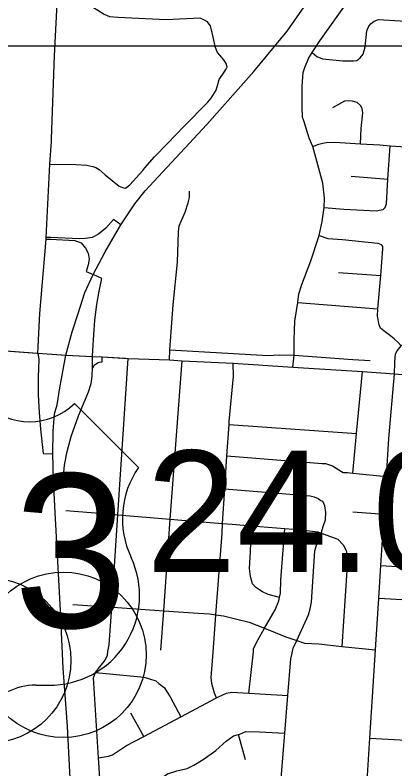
# Model space of a CAD drawing. Extents: x 1659811 to 1934326, y 644115 to 934867.
# Drawn here: x 1828662 to 1832098, y 747522 to 754351 of the extents above; entities that cross this region are included whole.
import ezdxf

# ---------------------------------------------------------------- set-up
doc = ezdxf.new("R2010")
doc.units = 0
for name, color, linetype in [('Default', 7, 'Continuous'), ('GM_X_City_Street', 7, 'Continuous'), ('GM_X_Interchange_Ramps', 7, 'Continuous'), ('GM_X_Interstate_Route', 7, 'Continuous'), ('GM_X_Township', 7, 'Continuous'), ('GM_X_US_Shield', 7, 'Continuous'), ('SH_Text', 7, 'Continuous')]:
    doc.layers.add(name, color=color, linetype=linetype)

msp = doc.modelspace()

# ---------------------------------------------------------------- linework, layer by layer
at = {"layer": 'Default'}
for centre in [(1829097.9, 748555.3), (1828416.6, 748503.7)]:
    msp.add_circle(centre, 750, dxfattribs=at)
at = {"layer": 'GM_X_City_Street'}
for points in [[(1828991, 753230.6), (1829017.2, 753982.4), (1829042.1, 754456.4), (1829085.5, 755280.6), (1829089.1, 755347.7), (1829108.1, 756017.6), (1829218.7, 758176.7), (1829219.6, 758194.8), (1829223.8, 759666), (1829249.6, 760899.1)], [(1831355.1, 753160.2), (1831323.2, 753234.5), (1831277.6, 753385.1), (1831261.7, 753427.2), (1831258, 753513.5), (1831258.6, 753706), (1831267, 753830.3), (1831283.2, 753876.3), (1831315.6, 753958.4), (1831349.7, 754011), (1831418.3, 754116.4), (1831682.1, 754490.4), (1831750.5, 754556.3), (1831804.7, 754588.2), (1831840.9, 754604.1), (1831893.1, 754619.9)], [(1829042.1, 754456.4), (1829258.2, 754439.1), (1829336.4, 754430.8), (1829370.4, 754420.6), (1829410.4, 754396.4), (1829468.5, 754358.1), (1829516.5, 754337.9), (1829590.7, 754331.6), (1830029.6, 754310), (1830332.4, 754326.9), (1830372.5, 754308.7), (1830400.4, 754292.6)], [(1830578, 753875.8), (1830579.5, 753878.9), (1830575.6, 753907), (1830549.7, 753947.1), (1830515.7, 753987.4), (1830493.8, 754013.5), (1830483.8, 754033.6), (1830471.9, 754067.8), (1830458.1, 754140), (1830436.3, 754230.3), (1830428.4, 754254.4), (1830400.4, 754292.6)], [(1831349.7, 754011), (1831391.8, 753976.1), (1831443.8, 753955.9), (1831626.2, 753937.2), (1831722.5, 753936.8), (1831752.5, 753940.7), (1831784.7, 753962.7), (1831810.8, 753996.7), (1831829.1, 754062.8), (1831843.6, 754207.1), (1831861.8, 754251.1), (1831881.9, 754275.1), (1831910.1, 754295), (1831950.2, 754310.9), (1832146.8, 754299.8), (1832365.1, 754287.4), (1833156.8, 754238.4), (1833468.8, 754217.5)], [(1829836.1, 752966.2), (1829923.3, 753067.2), (1830040, 753189.1), (1830188.9, 753340.9), (1830406.1, 753560.7), (1830436.3, 753598.7), (1830480.6, 753670.7), (1830494.8, 753720.8), (1830509, 753766.9), (1830559.4, 753842.8), (1830569.5, 753858.9), (1830574.5, 753868.9), (1830578, 753875.8)], [(1831788.2, 753184.9), (1831792.6, 753325), (1831807.1, 753465.4), (1831801.2, 753503.4), (1831787.3, 753531.6), (1831757.3, 753559.8), (1831713.2, 753572), (1831683.2, 753574.1), (1831641.1, 753570.2), (1831532.6, 753510.5)], [(1828868.4, 751288.4), (1828884.4, 751646.5), (1828941.9, 752322.1), (1828943.1, 752337.3), (1828977.7, 753000.1), (1828990.2, 753207.1), (1828991, 753230.6)], [(1831173.6, 751161.7), (1831185.9, 751270.2), (1831186.9, 751410.3), (1831193.5, 751578.7), (1831219.6, 751747.8), (1831220.1, 751751.1), (1831228.4, 751825.3), (1831254.7, 751911.4), (1831337.6, 752123.6), (1831412.3, 752355.2), (1831439, 752480.2), (1831458.1, 752608.6), (1831461.8, 752692.6), (1831446.2, 752829), (1831355.1, 753160.2)], [(1831355.1, 753160.2), (1831409.2, 753180.1), (1831445.4, 753190), (1831475.4, 753195.9), (1831553.7, 753199.6), (1831788.2, 753184.9), (1831960.5, 753174.1), (1832055, 753167.5), (1832347, 753147.1), (1832618.3, 753128.1), (1833173.1, 753089.4), (1833597.4, 753054.5), (1833760.4, 753041.1), (1833948.8, 753022.4), (1834057, 753015.9), (1834171.3, 753009.5), (1834275.2, 753013.5), (1834313.6, 753015), (1834468, 753024.5), (1834528.2, 753034.3), (1834584.3, 753030.1), (1834648.3, 753012.4)], [(1831990.7, 752588.4), (1832010.8, 752608.4), (1832020.9, 752642.5), (1832035.3, 752864.6), (1832055, 753167.5)], [(1828977.7, 753000.1), (1829210.5, 752996.1), (1829309.8, 752991.3), (1829364.7, 752979), (1829392.4, 752969.3), (1829422.4, 752953.1), (1829478.4, 752904.8), (1829602.4, 752802.1), (1829632.4, 752787.9), (1829656.4, 752783.8)], [(1829656.4, 752783.8), (1829674.1, 752791.2), (1829698.8, 752812.6), (1829816.3, 752943.3), (1829836.1, 752966.2)], [(1831701, 752890.3), (1832035.3, 752864.6)], [(1830058.7, 751227.1), (1830062.8, 751317.6), (1830093.4, 751727.1), (1830132.7, 752112), (1830139.6, 752388.7), (1830147.8, 752440.8), (1830166, 752488.8), (1830200.4, 752566.9), (1830226.7, 752649), (1830240.9, 752699.1), (1830239.1, 752757.3)], [(1831458.1, 752608.6), (1831635.9, 752593.7), (1831932.5, 752578.6), (1831956.6, 752582.5), (1831990.7, 752588.4)], [(1831412.3, 752355.2), (1831490.7, 752327.6), (1831624.9, 752317.1), (1831943.6, 752285.8), (1831973, 752274.1), (1831983.6, 752263.6)], [(1832093.3, 751101), (1832096.7, 751203.1), (1832103.8, 751281.1), (1832118, 751309.5), (1832154, 751355.7), (1832217.2, 751415.9), (1832326.3, 751447), (1832415.8, 751493.9), (1832497.1, 751580.3), (1832543.4, 751664.1), (1832557.6, 751742.1), (1832563.6, 751832.4), (1832586, 752018.7), (1832586, 752125.1), (1832579, 752238.6), (1832607.3, 752281.1), (1832652.8, 752317.5)], [(1832154, 751355.7), (1832125.1, 751386.9), (1832091.1, 751419.1), (1832047.1, 751453.3), (1831997.1, 751491.6), (1831967.1, 751515.8), (1831955.2, 751543.9), (1831939.4, 751624.2), (1831944.7, 751688.7), (1831969.6, 751991), (1831989.5, 752233.5), (1831989.4, 752253.2), (1831983.6, 752263.6)], [(1831587.9, 752020.4), (1831969.6, 751991)], [(1831219.6, 751747.8), (1831944.7, 751688.7)], [(1828245.2, 751332.1), (1828858.9, 751289.1)], [(1830062.8, 751317.6), (1830952.8, 751266.1), (1831052.2, 751273.6), (1831185.9, 751270.2), (1831716.5, 751231.8), (1831873.6, 751222.6)], [(1828858.9, 751289.1), (1828868.4, 751288.4), (1829082, 751273.1)], [(1829082, 751273.1), (1829121.8, 751270.3), (1829361.2, 751257.8), (1829448.9, 751255), (1829660, 751242.6)], [(1829415.3, 746367), (1829449.8, 746964.9), (1829453.2, 747017.1), (1829453, 747029.1), (1829452.6, 747069.2), (1829417.9, 747623.5), (1829372.5, 748346.9), (1829384.1, 748379.1), (1829389.5, 748396), (1829391.9, 748403.2), (1829417.6, 748431.6), (1829476.8, 748506.4), (1829498.3, 748550.7), (1829501.9, 748584.9), (1829513.2, 748645.1), (1829536.1, 748987.7), (1829591.8, 749824.2), (1829685.6, 751241.1)], [(1829660, 751242.6), (1829685.6, 751241.1), (1830058.7, 751227.1), (1830172.8, 751217.4), (1830635.4, 751197.3), (1831173.6, 751161.7), (1831803.4, 751122.4), (1832093.3, 751101), (1833383.1, 750990.5), (1834243.2, 750924.1), (1834458.7, 750906.1)], [(1829981.8, 748598.2), (1830006.7, 748954.7), (1830064.7, 749784.6), (1830172.8, 751217.4)], [(1830482.8, 748164.6), (1830466.1, 748208.7), (1830451.5, 748262.7), (1830443.1, 748296.7), (1830436.5, 748350.7), (1830454, 748575.4), (1830479.4, 748918.1), (1830534.2, 749658.6), (1830539.7, 749745), (1830560, 750059.6), (1830579, 750356.9), (1830597.3, 750640.8), (1830599.1, 750669.6), (1830636.7, 751078.9), (1830635.4, 751197.3)], [(1831716.4, 750201.4), (1831749.8, 750561.7), (1831803.4, 751122.4)], [(1831823.4, 747039.5), (1831837.7, 747267.9), (1831871.7, 747801.5), (1831922.5, 748599.2), (1831952.5, 749069.4), (1831971.4, 749365.4), (1832000.9, 749829.3), (1832022.6, 750169.7), (1832044.6, 750514.6), (1832093.3, 751101)], [(1830597.3, 750640.8), (1831749.8, 750561.7)], [(1830579, 750356.9), (1831439.3, 750288), (1831471.4, 750288.4), (1831505.5, 750276.7), (1831533.6, 750267), (1831616.2, 750215.8), (1831630.2, 750208), (1831668.3, 750206.4), (1831716.4, 750201.4), (1832022.6, 750169.7)], [(1830560, 750059.6), (1831330.6, 749994.2), (1831368.6, 749986.6), (1831402.8, 749970.9), (1831429, 749953.2), (1831445.1, 749947.4)], [(1830973.6, 746983.9), (1830999.4, 747002.2), (1831021.1, 747032.5), (1831034.5, 747084.8), (1831047.8, 747151), (1831058.5, 747285), (1831103, 747844.1), (1831130.4, 748187.9), (1831156.7, 748519), (1831166.3, 748559.2), (1831177.7, 748615.5), (1831209.8, 748685.5), (1831316.4, 748917.7), (1831331.8, 748972), (1831343.1, 749032.2), (1831374, 749497.6), (1831391.4, 749557.9), (1831407, 749592.1), (1831429.5, 749657.5), (1831453.5, 749726.9), (1831468.9, 749779.2), (1831474.2, 749843.4), (1831465.5, 749905.5), (1831445.1, 749947.4)], [(1829121.9, 749863.4), (1829539.6, 749828.5)], [(1829539.6, 749828.5), (1829542.4, 749828.3), (1829591.8, 749824.2), (1830064.7, 749784.6), (1830275.7, 749767)], [(1831716.2, 749850.1), (1832000.9, 749829.3)], [(1830275.7, 749767), (1830278.4, 749766.8), (1830539.7, 749745), (1830625.3, 749737.8), (1830799.7, 749724.2), (1831102.6, 749700.5), (1831253.9, 749688.7), (1831400.1, 749668.2), (1831429.5, 749657.5), (1831474.4, 749641), (1831582.9, 749604.1), (1831629.4, 749550.5), (1831658, 749500.7), (1831668.6, 749440.7), (1831664, 749318.4), (1831619.4, 748631.8)], [(1830778.1, 748207.7), (1830818, 748581.4), (1830819.7, 748609.5), (1830845.1, 748667.9), (1830918.7, 748796.5), (1831013.9, 748962.4), (1831046.9, 749045), (1831053.3, 749073.4), (1831062.2, 749113.3), (1831066.9, 749231.6), (1831102.6, 749700.5)], [(1831053.3, 749073.4), (1830950.3, 749102), (1830900, 749125.5), (1830839.6, 749164.9), (1830811.2, 749198.7), (1830792.5, 749264.6), (1830781.7, 749338.7), (1830792, 749491.1), (1830799.7, 749724.2)], [(1831971.4, 749365.4), (1832466.1, 749333.8), (1832854.7, 749309.1), (1832968.9, 749301.8), (1833032.7, 749294.4), (1833084.6, 749285.3), (1833153.8, 749249.7), (1833270.6, 749189.1), (1833304.3, 749172.4), (1833374.3, 749170.9), (1833705.6, 749151.9), (1834043.8, 749132.5), (1834095.7, 749125.4), (1834147.3, 749106.2), (1834288, 749043.1), (1834326, 749038.3), (1834387.7, 749026.9), (1834534.8, 749015.5), (1835078.9, 749010.5), (1835129.5, 749006.8)], [(1831952.5, 749069.4), (1832838.4, 749017.6), (1832937.4, 749011.9), (1833009.6, 749000.6), (1833045.8, 748977), (1833156.7, 748896), (1833190.9, 748882.4), (1833687, 748858.7), (1833939.3, 748846.6), (1833987.3, 748843.1), (1834043.6, 748817.7), (1834174.4, 748753), (1834222.4, 748745.5), (1834742.8, 748715.2), (1834772.8, 748711.6), (1834797, 748697.8), (1834817.3, 748674), (1834831.6, 748646.1), (1834836.1, 748598), (1834820.2, 748414.9)], [(1829185.2, 749012.2), (1829536.1, 748987.7), (1829545.4, 748987.1)], [(1829545.4, 748987.1), (1830006.7, 748954.7), (1830317.3, 748933), (1830317.7, 748933)], [(1830317.7, 748933), (1830420.2, 748925.8), (1830479.4, 748918.1), (1830548.4, 748909.1), (1830656.7, 748882.3), (1830781, 748851.6), (1830918.7, 748796.5), (1831112.5, 748719), (1831202.9, 748687.9), (1831209.8, 748685.5), (1831281.2, 748660.7), (1831411.3, 748654.2), (1831619.4, 748631.8), (1831922.5, 748599.2)], [(1829389.5, 748396), (1829830.5, 748352), (1829878.6, 748338.5), (1829934.9, 748319.1), (1829963.1, 748295.4), (1830011.5, 748257.8), (1830064.4, 748176.2), (1830162, 747994)], [(1829417.9, 747623.5), (1829506.3, 747636.9), (1829544.2, 747649.4), (1829671.3, 747733), (1829825.5, 747815), (1830162, 747994), (1830482.8, 748164.6), (1830502.5, 748175.1), (1830574.1, 748208), (1830622, 748216.5), (1830778.1, 748207.7), (1831130.4, 748187.9)], [(1829825.5, 747815), (1829710.1, 748026)], [(1829869.6, 747005.4), (1829894.6, 747252.4), (1829911.7, 747336.8), (1829956.9, 747405.5), (1830002.4, 747450), (1830042.1, 747478.5), (1830125.8, 747505.5), (1830217.6, 747526.6), (1830279.3, 747555.3), (1830364.7, 747606.4), (1830477.8, 747689.8), (1830570.9, 747773), (1830638.4, 747819.9), (1830683.4, 747833.3), (1830694.2, 747836.5), (1830750, 747859.2), (1830872, 747858.5), (1831103, 747844.1)], [(1830746.8, 747602.6), (1830683.4, 747833.3)], [(1831871.7, 747801.5), (1832145, 747784.2), (1832453, 747764.7), (1833702.1, 747685.5), (1833756.1, 747686.1), (1833788, 747692.5), (1833807.8, 747708.8), (1833815.8, 747712.9)]]:
    msp.add_lwpolyline(points, dxfattribs=at)
at = {"layer": 'GM_X_Interchange_Ramps'}
for points in [[(1829619.2, 752451.7), (1829552.8, 752499.8), (1829484.3, 752419.6), (1829417.1, 752366.9), (1829358.4, 752336.9), (1829298.7, 752326), (1829241.2, 752322.7), (1828985.5, 752335.3), (1828943.1, 752337.3)], [(1828941.9, 752322.1), (1828981.1, 752320.2), (1829202.4, 752309), (1829258.9, 752287.5), (1829299, 752240), (1829321.9, 752195.1), (1829331.2, 752141.1), (1829323.2, 752087.9), (1829304.4, 752028.3), (1829367.6, 751999.5)], [(1829361.2, 751257.8), (1829366.7, 751314), (1829373.5, 751455.4), (1829384.2, 751587.3), (1829400.3, 751730), (1829421.7, 751849.5), (1829445.5, 751964), (1829367.6, 751999.5)], [(1828868.4, 751288.4), (1828876.2, 751231.1), (1828871.4, 751070.7), (1828870.5, 750910.1), (1828880.9, 750749.2), (1828891.9, 750599.6), (1828916.9, 750377.8), (1829002.1, 750376.2)], [(1829009.4, 750138.8), (1829095.8, 750143.5), (1829109.7, 750275), (1829132.1, 750398.3), (1829168.4, 750534.5), (1829235.4, 750719), (1829280.2, 750829.9), (1829324.9, 750939), (1829349, 751012.5), (1829359.5, 751080.9), (1829362.8, 751157.2), (1829363.6, 751224.1), (1829361.2, 751257.8)], [(1829362.8, 751157.2), (1829369.5, 751156.9), (1829378.6, 751178.7), (1829394.1, 751192.4), (1829408.7, 751201.5), (1829426.9, 751206), (1829450.5, 751208.8), (1829448.9, 751255)]]:
    msp.add_lwpolyline(points, dxfattribs=at)
at = {"layer": 'GM_X_Interstate_Route'}
for points in [[(1829121.8, 751270.3), (1829177.5, 751481.9), (1829231.8, 751647.6), (1829294.1, 751837.5), (1829367.6, 751999.5), (1829476.5, 752207.3), (1829619.2, 752451.7), (1829746.5, 752640.4), (1829839.9, 752757.6), (1830397.3, 753360.2), (1830823.3, 753838.9), (1831124.4, 754206.1), (1831318.6, 754485.6), (1831460.5, 754733.4), (1831643.5, 755133.5), (1831766.4, 755533.8), (1831854.3, 756111), (1831890, 756526.8)], [(1829204.8, 746410.6), (1829202.8, 746611.4), (1829199.3, 746672.6), (1829136.5, 747906), (1829098.1, 748433.3), (1829073.5, 748957.1), (1829025, 749844.7), (1829009.4, 750138.8), (1829002.1, 750376.2), (1829005.6, 750582.9), (1829019.6, 750738.8), (1829043.8, 750820.6), (1829066.1, 750975.2), (1829121.8, 751270.3)]]:
    msp.add_lwpolyline(points, dxfattribs=at)
at = {"layer": 'GM_X_Township'}
msp.add_lwpolyline([(1828245.2, 751332.1), (1828868.4, 751288.4), (1829121.8, 751270.3), (1829361.2, 751257.8), (1829448.9, 751255), (1829685.6, 751241.1), (1830058.7, 751227.1), (1830172.8, 751217.4), (1830635.4, 751197.3), (1831173.6, 751161.7), (1831803.4, 751122.4), (1832093.3, 751100.9), (1833383.1, 750990.5), (1834243.2, 750924.1), (1834880.1, 750870.8), (1835770.7, 750815.1), (1836671.4, 750776.1)], dxfattribs=at)
at = {"layer": 'GM_X_US_Shield'}
for p, q in [((1829779.5, 750252.7), (1829199.4, 750832.8)), ((1828851.3, 748280.4), (1828967.4, 748280.4))]:
    msp.add_line(p, q, dxfattribs=at)
for centre, radius, start, end in [((1828793.3, 751247), 580.1, 225.573, 314.427), ((1830444.7, 749786.9), 812.1, 144.99907, 205.45288), ((1828976.4, 749092.5), 812.1, 269.36174, 25.16808), ((1828851.3, 747700.4), 580.1, 90, 143.1301)]:
    msp.add_arc(centre, radius, start, end, dxfattribs=at)
at = {"layer": 'SH_Text'}
msp.add_lwpolyline([(1741462.1, 842026.1), (1846072.7, 842026.1), (1846072.7, 754070.2), (1741462.1, 754070.2)], close=True, dxfattribs=at)

# ---------------------------------------------------------------- texts
at = {"layer": 'Default'}
msp.add_text('24.00', height=1100, dxfattribs=at).set_placement((1829847.9, 749305.3))
at = {"layer": 'GM_X_US_Shield'}
msp.add_text('23', height=1392.19, dxfattribs=at).set_placement((1827612.4, 748802.5))

doc.saveas('drawing.dxf')
